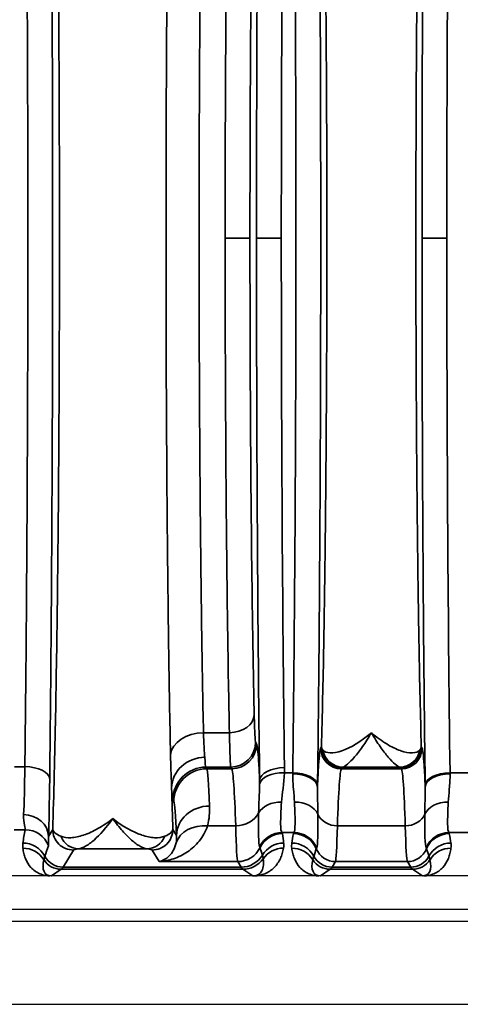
# Model space of a CAD drawing. Header units: millimetres. Extents: x 399 to 6233, y -1870 to 1602.
# Tile 571 of 656: x 5395 to 5405, y 295 to 319. Entities that reach past the tile are written whole.
import ezdxf

# ---------------------------------------------------------------- set-up
doc = ezdxf.new("R2010")
doc.units = ezdxf.units.MM
for name, color, linetype, lineweight in [('AM_5', 3, 'Continuous', 25), ('可見 (ISO)', 7, 'Continuous', 25), ('窄部可見 (ISO)', 7, 'Continuous', 35)]:
    doc.layers.add(name, color=color, linetype=linetype, lineweight=lineweight)
doc.styles.add('尺寸標註', font='romans.shx', dxfattribs={"bigfont": 'CHINESET.SHX'})
doc.dimstyles.new('CNS1$0', dxfattribs={"dimtxt": 2.5, "dimasz": 2.5, "dimexe": 1, "dimexo": 1, "dimgap": 1.5, "dimtad": 1, "dimtoh": 1, "dimdec": 1, "dimdsep": 46, "dimtxsty": '尺寸標註', "dimcen": 0, "dimclrd": 2, "dimclre": 2, "dimclrt": 1, "dimadec": 0, "dimazin": 2, "dimtp": 0.1, "dimtm": 0.1, "dimtfac": 0.71, "dimtdec": 1, "dimtmove": 0, "dimatfit": 0, "dimfxl": 0, "dimlwd": 13, "dimlwe": 13, "dimarcsym": 0})

# ---------------------------------------------------------------- blocks, each defined once
blk = doc.blocks.new('*D297')
at = {"layer": 'AM_5', "color": 2, "lineweight": 13}
for p, q in [((5339.611, 314.595), (5339.611, 341.186)), ((5500.331, 319.807), (5500.331, 341.186)), ((5342.111, 340.186), (5497.831, 340.186))]:
    blk.add_line(p, q, dxfattribs=at)
at = {"layer": 'AM_5', "color": 2, "lineweight": -2}
for points in [[(5342.111, 340.603), (5342.111, 339.77), (5339.611, 340.186)], [(5497.831, 340.603), (5497.831, 339.77), (5500.331, 340.186)]]:
    blk.add_solid(points, dxfattribs=at)
at = {"layer": 'Defpoints', "color": 0, "lineweight": -2}
for p in [(5500.331, 340.186), (5500.331, 318.807), (5339.611, 313.595)]:
    blk.add_point(p, dxfattribs=at)
at = {"layer": 'AM_5', "color": 1, "insert": (5419.971, 342.936), "char_height": 2.5, "attachment_point": 5, "style": '尺寸標註'}
blk.add_mtext('160.7', dxfattribs=at)

msp = doc.modelspace()

# ---------------------------------------------------------------- linework, layer by layer
at = {"layer": '可見 (ISO)'}
for p, q in [((5398.976, 303.095), (5398.976, 303.095)), ((5398.291, 298.845), (5398.291, 298.845)), ((5398.711, 298.845), (5398.711, 298.845)), ((5399.802, 298.845), (5399.802, 298.845)), ((5402.221, 298.845), (5402.221, 298.845)), ((5403.901, 298.845), (5403.901, 298.845)), ((5460.061, 298.195), (5355.561, 298.195)), ((5355.561, 297.395), (5460.061, 297.395)), ((5464.311, 297.095), (5351.311, 297.095)), ((5384.311, 295.095), (5479.311, 295.095))]:
    msp.add_line(p, q, dxfattribs=at)
msp.add_arc((5394.646, 302.095), 2, 291.7258, 291.7267, dxfattribs=at)
for points, knots in [([(5395.328, 298.195), (5395.323, 298.195), (5395.316, 298.195), (5395.309, 298.195), (5395.304, 298.195), (5395.298, 298.195), (5395.292, 298.195)], [-0.00000491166, -0.00000491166, -0.00000491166, -0.00000491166, 0.00001772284, 0.00001772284, 0.00001772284, 0.00003506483, 0.00003506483, 0.00003506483, 0.00003506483]), ([(5400.232, 298.195), (5400.224, 298.195), (5400.216, 298.195), (5400.209, 298.195), (5400.204, 298.195), (5400.199, 298.195), (5400.194, 298.195)], [0.00000000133, 0.00000000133, 0.00000000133, 0.00000000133, 0.00002276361, 0.00002276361, 0.00002276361, 0.00004084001, 0.00004084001, 0.00004084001, 0.00004084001]), ([(5401.828, 298.195), (5401.823, 298.195), (5401.816, 298.195), (5401.809, 298.195), (5401.804, 298.195), (5401.798, 298.195), (5401.792, 298.195)], [-0.00000491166, -0.00000491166, -0.00000491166, -0.00000491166, 0.00001772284, 0.00001772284, 0.00001772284, 0.00003506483, 0.00003506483, 0.00003506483, 0.00003506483]), ([(5404.33, 298.195), (5404.323, 298.195), (5404.316, 298.195), (5404.309, 298.195), (5404.304, 298.195), (5404.298, 298.195), (5404.294, 298.195)], [0.00000000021, 0.00000000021, 0.00000000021, 0.00000000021, 0.00002113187, 0.00002113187, 0.00002113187, 0.0000394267, 0.0000394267, 0.0000394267, 0.0000394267])]:
    msp.add_open_spline(points, degree=3, knots=knots, dxfattribs=at)
at = {"layer": '窄部可見 (ISO)'}
for p, q in [((5400.127, 313.595), (5399.527, 313.595)), ((5400.885, 313.595), (5400.285, 313.595)), ((5404.885, 313.595), (5404.285, 313.595)), ((5398.961, 304.095), (5398.961, 304.095)), ((5395.429, 302.095), (5395.429, 302.095)), ((5399.003, 301.652), (5399.63, 301.652)), ((5400.263, 301.421), (5400.287, 301.381)), ((5401.835, 301.281), (5401.854, 301.312)), ((5404.268, 301.312), (5404.287, 301.281)), ((5394.435, 300.832), (5394.687, 300.832)), ((5399.663, 300.821), (5399.062, 300.821)), ((5399.062, 300.821), (5399.086, 300.781)), ((5399.086, 300.781), (5399.687, 300.781)), ((5399.687, 300.781), (5399.663, 300.821)), ((5402.354, 300.812), (5402.335, 300.781)), ((5402.335, 300.781), (5403.787, 300.781)), ((5403.747, 300.821), (5402.375, 300.821)), ((5403.787, 300.781), (5403.768, 300.812)), ((5400.959, 300.685), (5401.161, 300.685)), ((5404.962, 300.685), (5405.461, 300.685)), ((5398.287, 299.982), (5398.262, 300.022)), ((5394.695, 299.31), (5394.427, 299.31)), ((5395.257, 299.149), (5395.359, 299.318)), ((5398.264, 299.318), (5398.351, 299.173)), ((5399.782, 299.402), (5399.101, 299.402)), ((5403.881, 299.402), (5402.241, 299.402)), ((5401.188, 299.24), (5400.899, 299.24)), ((5405.488, 299.24), (5404.934, 299.24)), ((5395.859, 298.819), (5395.61, 298.405)), ((5397.633, 298.848), (5395.989, 298.848)), ((5397.931, 298.541), (5397.764, 298.819)), ((5395.567, 298.354), (5395.328, 298.195)), ((5399.955, 298.354), (5395.567, 298.354)), ((5395.61, 298.405), (5399.912, 298.405)), ((5399.831, 298.541), (5397.931, 298.541)), ((5399.912, 298.405), (5399.831, 298.541)), ((5400.194, 298.195), (5399.955, 298.354)), ((5402.067, 298.354), (5401.828, 298.195)), ((5404.055, 298.354), (5402.067, 298.354)), ((5402.192, 298.541), (5402.11, 298.405)), ((5402.11, 298.405), (5404.012, 298.405)), ((5403.931, 298.541), (5402.192, 298.541)), ((5404.012, 298.405), (5403.931, 298.541)), ((5404.294, 298.195), (5404.055, 298.354))]:
    msp.add_line(p, q, dxfattribs=at)
for centre, major_axis, ratio, start_param, end_param in [((5405.421, 313.595), (0, 25), 0.02145, 1.028185, 1.570796), ((5401.421, 313.595), (0, 25), 0.02145, 1.033962, 1.570796), ((5401.421, 313.595), (0, 25), 0.02145, 1.570796, 2.107631), ((5405.421, 313.595), (0, 25), 0.02145, 1.570796, 2.113408), ((5399.63, 302.086), (0.6, 0.013), 0.722333, 4.696582, 6.252897), ((5399.003, 301.074), (-0.8, -0.016), 0.722346, 4.697849, 6.176788), ((5399.663, 301.421), (-0.515, -0.309), 0.999172, 1.030857, 2.600922), ((5399.687, 301.381), (-0.515, -0.309), 0.999172, 1.030857, 2.600922), ((5402.335, 301.281), (-0.429, 0.257), 0.999172, 0.54067, 2.110736), ((5402.375, 301.321), (0.117, -0.486), 0.989056, 4.648351, 6.04438), ((5403.747, 301.321), (-0.117, -0.486), 0.989056, 0.238805, 1.634834), ((5403.787, 301.281), (0.429, 0.257), 0.999172, 4.17245, 5.742515), ((5399.065, 303.821), (0, -3.002), 0.026524, 5.881833, 6.248295), ((5394.631, 301.907), (0.007, 2.58), 0.02502, 3.667887, 4.283115), ((5394.687, 300.538), (0.6, -0.007), 0.49083, 0.024039, 1.576589), ((5399.062, 300.022), (-0.686, -0.412), 0.999172, 4.17245, 5.742515), ((5399.086, 299.982), (-0.686, -0.412), 0.999172, 4.17245, 5.742515), ((5399.089, 294.372), (0.008, -6.414), 0.020853, 2.604411, 3.102885), ((5399.681, 292.783), (0, 8.003), 0.022512, 5.68634, 6.248297), ((5400.96, 300.502), (-0.6, -0.007), 0.511389, 4.706014, 6.258813), ((5402.341, 292.783), (0, 8.003), 0.022251, 0.034889, 0.596848), ((5403.781, 292.783), (0, 8.003), 0.022251, 5.686337, 6.248296), ((5395.231, 301.827), (-0.007, -3.096), 0.02085, 0.526276, 1.141508), ((5400.959, 300.376), (-0.6, 0.017), 0.516223, 4.726998, 6.223647), ((5401.112, 301.844), (-0.008, -2.509), 0.023353, 1.07871, 1.090792), ((5401.16, 300.343), (0.6, -0.008), 0.525274, 0.024614, 1.577589), ((5401.161, 300.376), (0.6, -0.008), 0.516344, 0.024457, 1.577318), ((5404.962, 300.376), (-0.6, -0.008), 0.516344, 4.705867, 6.258728), ((5404.962, 300.343), (-0.6, -0.008), 0.525274, 4.705596, 6.258572), ((5405.01, 301.844), (-0.008, 2.509), 0.023353, 2.050802, 2.062884), ((5398.281, 301.428), (-0.085, 3.985), 0.018404, 1.851747, 2.12822), ((5398.261, 303.013), (0.004, -2.994), 0.023422, 5.830219, 6.244053), ((5401.712, 301.766), (-0.008, -3.01), 0.019461, 1.078669, 1.09077), ((5404.41, 301.766), (-0.008, 3.01), 0.019461, 2.050825, 2.062926), ((5398.289, 294.213), (-0.008, 5.773), 0.02317, 5.745997, 6.244471), ((5399.151, 299.173), (-0.799, -0.032), 0.886923, 4.676703, 6.237832), ((5400.889, 299.527), (-0.599, 0.031), 0.751758, 4.750994, 5.926954), ((5401.203, 299.526), (0.6, 0.023), 0.752166, 0.306707, 1.54183), ((5404.919, 299.526), (-0.6, 0.023), 0.752166, 4.741355, 5.976479), ((5394.657, 299.149), (0.6, -0.023), 0.876399, 0.0435, 1.604216), ((5399.782, 299.899), (-0.6, -0.018), 0.826915, 1.545318, 2.720266), ((5402.241, 299.816), (-0.5, 0.015), 0.826915, 0.361643, 1.596274), ((5403.881, 299.816), (0.5, 0.015), 0.826915, 4.686911, 5.921542), ((5395.416, 299.744), (0.587, 1.898), 0.297416, 1.892012, 2.070087), ((5394.695, 298.711), (-0.588, 0.12), 0.998201, 3.70106, 4.913253), ((5398.117, 299.462), (2.759, 0.137), 0.182371, 3.155117, 3.509992), ((5399.101, 298.741), (-0.77, 0.217), 0.816863, 4.938539, 6.229754), ((5399.829, 302.655), (0.005, -4.117), 0.020059, 5.623101, 6.245119), ((5402.194, 302.655), (-0.005, -4.117), 0.020515, 0.038068, 0.660085), ((5403.928, 302.655), (0.005, -4.117), 0.020515, 5.6231, 6.245118), ((5395.989, 299.348), (0.055, -0.497), 0.952368, 5.00826, 6.168491), ((5397.633, 299.348), (-0.055, -0.497), 0.952368, 0.114694, 1.274926), ((5400.899, 298.641), (-0.462, -0.383), 0.997094, 4.022529, 5.135982), ((5400.91, 298.618), (-0.593, -0.094), 0.998229, 4.555036, 5.673797), ((5390.84, 299.211), (10.07, 0), 0.058758, 0.009209, 0.048451), ((5400.066, 299.877), (-0.629, 2.073), 0.310752, 4.177364, 4.295469), ((5401.918, 299.727), (0.583, 1.898), 0.300773, 1.934402, 2.061197), ((5412.855, 299.209), (-11.679, 0), 0.058758, 6.23842, 6.27237), ((5401.177, 298.617), (-0.59, 0.11), 0.998212, 3.721475, 4.896388), ((5401.188, 298.641), (-0.477, 0.364), 0.997266, 4.194851, 5.363923), ((5404.934, 298.641), (0.477, 0.364), 0.997266, 0.919263, 2.088334), ((5404.945, 298.617), (0.59, 0.11), 0.998212, 1.386797, 2.56171), ((5393.267, 299.209), (11.679, 0), 0.058758, 0.010815, 0.044766), ((5404.204, 299.727), (-0.583, 1.898), 0.300773, 4.221988, 4.348784), ((5394.637, 298.266), (-0.595, -0.075), 0.998245, 3.58034, 4.5867), ((5394.639, 298.389), (-0.594, 0.083), 0.998238, 3.769539, 4.851199), ((5396.063, 299.66), (-1.006, -2.097), 0.194686, 5.163945, 5.294522), ((5399.831, 299.14), (-0.515, -0.309), 0.999172, 1.030857, 2.149979), ((5396.2, 306.478), (4.172, -7.61), 0.009939, 0.048768, 0.091866), ((2540.441, 296.135), (2860.258, 0.716), 0.046839, 0.013782, 0.015139), ((5400.941, 298.389), (-0.596, -0.067), 0.99825, 4.600326, 5.631261), ((5400.938, 298.266), (-0.591, 0.105), 0.998218, 4.888081, 5.84797), ((5401.137, 298.266), (-0.595, -0.075), 0.998245, 3.58034, 4.5867), ((5401.139, 298.389), (-0.594, 0.083), 0.998238, 3.769539, 4.851199), ((8529.591, 295.647), (-3128.282, 0.854), 0.045755, 6.266788, 6.268029), ((5404.742, 306.665), (-3.014, -7.827), 0.001618, 6.189135, 6.234176), ((5402.192, 299.04), (-0.429, 0.257), 0.999172, 0.935442, 2.110736), ((5403.931, 299.04), (0.429, 0.257), 0.999172, 4.17245, 5.347743), ((5401.381, 306.665), (3.014, -7.827), 0.001618, 0.049009, 0.09405), ((2276.531, 295.647), (3128.282, 0.854), 0.045755, 0.015157, 0.016397), ((5404.983, 298.389), (0.594, 0.083), 0.998238, 1.431986, 2.513646), ((5404.985, 298.266), (0.595, -0.075), 0.998245, 1.696485, 2.702846), ((5395.842, 299.037), (-0.641, -0.802), 0.399262, 5.585689, 6.592352), ((5395.567, 298.854), (0.277, -0.416), 0.999683, 4.688411, 5.695074), ((5395.61, 298.905), (0.429, -0.257), 0.999172, 4.17032, 5.252328), ((5399.912, 299.005), (-0.515, -0.309), 0.999172, 1.030857, 2.06212), ((5399.955, 298.954), (-0.333, -0.499), 0.999683, 0.588111, 1.548236), ((5402.342, 299.037), (-0.641, -0.802), 0.399262, 5.585689, 6.592352), ((5402.067, 298.854), (-0.277, 0.416), 0.999683, 1.546818, 2.553481), ((5402.11, 298.905), (-0.429, 0.257), 0.999172, 1.028727, 2.110736), ((5404.012, 298.905), (0.429, 0.257), 0.999172, 4.17245, 5.254458), ((5404.055, 298.854), (0.277, 0.416), 0.999683, 3.729704, 4.736367), ((5403.78, 299.037), (0.641, -0.802), 0.399262, 5.974018, 6.980681), ((5395.538, 398.388), (0, -100.043), 0.020838, 0.01396, 0.034899), ((5399.985, 398.388), (0, -100.043), 0.020817, 6.248286, 6.269226), ((5402.038, 398.388), (0, -100.043), 0.020838, 0.01396, 0.034899), ((5404.085, 398.388), (0, -100.043), 0.020838, 6.248286, 6.269226)]:
    msp.add_ellipse(centre, major_axis=major_axis, ratio=ratio, start_param=start_param, end_param=end_param, dxfattribs=at)
for points, knots in [([(5395.359, 299.318), (5395.372, 299.722), (5395.385, 300.17), (5395.396, 300.63), (5395.407, 301.069), (5395.418, 301.546), (5395.428, 302.049), (5395.445, 302.952), (5395.461, 303.947), (5395.474, 305.034), (5395.475, 305.112), (5395.476, 305.187), (5395.477, 305.264), (5395.482, 305.644), (5395.486, 306.032), (5395.49, 306.427), (5395.493, 306.746), (5395.496, 307.07), (5395.499, 307.399), (5395.504, 308.052), (5395.508, 308.725), (5395.512, 309.414), (5395.519, 310.791), (5395.523, 312.185), (5395.523, 313.595), (5395.523, 315.005), (5395.519, 316.4), (5395.512, 317.778), (5395.507, 318.813), (5395.499, 319.809), (5395.49, 320.763), (5395.487, 321.079), (5395.483, 321.391), (5395.48, 321.698), (5395.473, 322.315), (5395.465, 322.909), (5395.456, 323.478), (5395.452, 323.762), (5395.447, 324.041), (5395.443, 324.313), (5395.438, 324.585), (5395.433, 324.855), (5395.428, 325.116), (5395.418, 325.628), (5395.407, 326.113), (5395.396, 326.558), (5395.385, 327.019), (5395.372, 327.467), (5395.359, 327.871)], [0.0274153, 0.0274153, 0.0274153, 0.0274153, 0.0879048, 0.0879048, 0.0879048, 0.1455713, 0.1455713, 0.1455713, 0.2489578, 0.2489578, 0.2489578, 0.2563426, 0.2563426, 0.2563426, 0.2930805, 0.2930805, 0.2930805, 0.3228054, 0.3228054, 0.3228054, 0.3818834, 0.3818834, 0.3818834, 0.5, 0.5, 0.5, 0.6181954, 0.6181954, 0.6181954, 0.7069321, 0.7069321, 0.7069321, 0.7363514, 0.7363514, 0.7363514, 0.7954295, 0.7954295, 0.7954295, 0.8249685, 0.8249685, 0.8249685, 0.8545075, 0.8545075, 0.8545075, 0.9124828, 0.9124828, 0.9124828, 0.9726635, 0.9726635, 0.9726635, 0.9726635]), ([(5395.287, 326.652), (5395.31, 324.67), (5395.328, 322.544), (5395.34, 320.344), (5395.352, 318.144), (5395.358, 315.869), (5395.358, 313.595), (5395.358, 311.32), (5395.352, 309.046), (5395.34, 306.845), (5395.328, 304.645), (5395.31, 302.52), (5395.287, 300.538)], [2.628521, 2.628521, 2.628521, 2.628521, 2.885057, 2.885057, 2.885057, 3.141593, 3.141593, 3.141593, 3.398129, 3.398129, 3.398129, 3.654665, 3.654665, 3.654665, 3.654665]), ([(5400.285, 313.595), (5400.285, 315.885), (5400.291, 318.176), (5400.304, 320.384), (5400.317, 322.592), (5400.336, 324.719), (5400.36, 326.687)], [0, 0, 0, 0, 0.2684172, 0.2684172, 0.2684172, 0.5368345, 0.5368345, 0.5368345, 0.5368345]), ([(5401.76, 326.814), (5401.786, 324.831), (5401.805, 322.686), (5401.818, 320.455), (5401.831, 318.225), (5401.837, 315.91), (5401.837, 313.595), (5401.837, 311.28), (5401.831, 308.965), (5401.818, 306.734), (5401.805, 304.504), (5401.786, 302.358), (5401.76, 300.376)], [2.598981, 2.598981, 2.598981, 2.598981, 2.870287, 2.870287, 2.870287, 3.141593, 3.141593, 3.141593, 3.412899, 3.412899, 3.412899, 3.684204, 3.684204, 3.684204, 3.684204]), ([(5404.285, 313.595), (5404.285, 315.91), (5404.291, 318.225), (5404.304, 320.455), (5404.317, 322.686), (5404.337, 324.831), (5404.362, 326.814)], [0, 0, 0, 0, 0.2713059, 0.2713059, 0.2713059, 0.5426118, 0.5426118, 0.5426118, 0.5426118]), ([(5401.161, 300.685), (5401.186, 302.622), (5401.205, 304.717), (5401.231, 309.073), (5401.238, 311.334), (5401.238, 315.856), (5401.231, 318.116), (5401.205, 322.473), (5401.186, 324.568), (5401.161, 326.504)], [2.598981, 2.598981, 2.598981, 2.598981, 2.870287, 2.870287, 3.141593, 3.141593, 3.412899, 3.412899, 3.684204, 3.684204, 3.684204, 3.684204]), ([(5394.687, 300.832), (5394.71, 302.77), (5394.728, 304.847), (5394.752, 309.148), (5394.759, 311.371), (5394.759, 315.818), (5394.752, 318.041), (5394.728, 322.342), (5394.71, 324.42), (5394.687, 326.357)], [2.628521, 2.628521, 2.628521, 2.628521, 2.885057, 2.885057, 3.141593, 3.141593, 3.398129, 3.398129, 3.654665, 3.654665, 3.654665, 3.654665]), ([(5398.207, 301.12), (5398.19, 301.92), (5398.175, 302.797), (5398.161, 303.748), (5398.161, 303.755), (5398.161, 303.761), (5398.161, 303.768), (5398.155, 304.241), (5398.148, 304.732), (5398.143, 305.232), (5398.143, 305.239), (5398.143, 305.245), (5398.142, 305.251), (5398.137, 305.753), (5398.132, 306.266), (5398.127, 306.791), (5398.127, 306.796), (5398.127, 306.802), (5398.127, 306.808), (5398.122, 307.334), (5398.118, 307.872), (5398.115, 308.421), (5398.115, 308.426), (5398.115, 308.431), (5398.115, 308.436), (5398.111, 308.987), (5398.108, 309.552), (5398.105, 310.119), (5398.105, 310.123), (5398.105, 310.127), (5398.105, 310.131), (5398.101, 311.273), (5398.098, 312.43), (5398.098, 313.601), (5398.098, 314.775), (5398.101, 315.928), (5398.105, 317.062), (5398.108, 317.628), (5398.111, 318.189), (5398.114, 318.745), (5398.118, 319.301), (5398.122, 319.853), (5398.127, 320.386), (5398.127, 320.39), (5398.127, 320.393), (5398.127, 320.397), (5398.136, 321.46), (5398.148, 322.466), (5398.161, 323.415), (5398.161, 323.419), (5398.161, 323.424), (5398.161, 323.428), (5398.168, 323.9), (5398.175, 324.359), (5398.183, 324.798), (5398.183, 324.803), (5398.183, 324.807), (5398.183, 324.811), (5398.19, 325.25), (5398.198, 325.671), (5398.207, 326.07)], [0, 0, 0, 0, 0.00347114, 0.00347114, 0.00347114, 0.00349482, 0.00349482, 0.00349482, 0.00522004, 0.00522004, 0.00522004, 0.00524223, 0.00524223, 0.00524223, 0.00697026, 0.00697026, 0.00697026, 0.00698964, 0.00698964, 0.00698964, 0.00872109, 0.00872109, 0.00872109, 0.00873705, 0.00873705, 0.00873705, 0.01047215, 0.01047215, 0.01047215, 0.01048446, 0.01048446, 0.01048446, 0.01397514, 0.01397514, 0.01397514, 0.01747409, 0.01747409, 0.01747409, 0.0192215, 0.0192215, 0.0192215, 0.02096891, 0.02096891, 0.02096891, 0.02098034, 0.02098034, 0.02098034, 0.02446373, 0.02446373, 0.02446373, 0.02448025, 0.02448025, 0.02448025, 0.02621114, 0.02621114, 0.02621114, 0.02622776, 0.02622776, 0.02622776, 0.02795855, 0.02795855, 0.02795855, 0.02795855]), ([(5401.854, 301.312), (5401.865, 301.68), (5401.875, 302.08), (5401.884, 302.49), (5401.893, 302.886), (5401.902, 303.311), (5401.91, 303.755), (5401.918, 304.208), (5401.925, 304.683), (5401.932, 305.18), (5401.939, 305.677), (5401.946, 306.202), (5401.951, 306.73), (5401.954, 306.992), (5401.957, 307.258), (5401.959, 307.526), (5401.962, 307.799), (5401.964, 308.076), (5401.966, 308.356), (5401.97, 308.912), (5401.974, 309.483), (5401.977, 310.065), (5401.983, 311.229), (5401.986, 312.406), (5401.986, 313.595), (5401.986, 314.784), (5401.983, 315.96), (5401.977, 317.125), (5401.972, 318.001), (5401.967, 318.848), (5401.959, 319.663), (5401.957, 319.932), (5401.954, 320.197), (5401.951, 320.459), (5401.946, 320.987), (5401.939, 321.512), (5401.932, 322.01), (5401.925, 322.507), (5401.918, 322.982), (5401.91, 323.434), (5401.902, 323.879), (5401.893, 324.304), (5401.884, 324.7), (5401.875, 325.11), (5401.865, 325.509), (5401.854, 325.878)], [0.0294093, 0.0294093, 0.0294093, 0.0294093, 0.089244, 0.089244, 0.089244, 0.1470574, 0.1470574, 0.1470574, 0.2058814, 0.2058814, 0.2058814, 0.2647055, 0.2647055, 0.2647055, 0.2938656, 0.2938656, 0.2938656, 0.3235296, 0.3235296, 0.3235296, 0.3823536, 0.3823536, 0.3823536, 0.5, 0.5, 0.5, 0.6176498, 0.6176498, 0.6176498, 0.7061501, 0.7061501, 0.7061501, 0.735298, 0.735298, 0.735298, 0.794122, 0.794122, 0.794122, 0.8529461, 0.8529461, 0.8529461, 0.9107639, 0.9107639, 0.9107639, 0.9705942, 0.9705942, 0.9705942, 0.9705942]), ([(5404.268, 325.878), (5404.258, 325.509), (5404.247, 325.11), (5404.238, 324.7), (5404.229, 324.304), (5404.221, 323.879), (5404.213, 323.434), (5404.205, 322.982), (5404.197, 322.507), (5404.19, 322.01), (5404.183, 321.512), (5404.177, 320.987), (5404.171, 320.459), (5404.168, 320.197), (5404.166, 319.932), (5404.163, 319.663), (5404.161, 319.39), (5404.158, 319.113), (5404.156, 318.833), (5404.152, 318.277), (5404.148, 317.707), (5404.145, 317.125), (5404.14, 315.961), (5404.137, 314.784), (5404.137, 313.595), (5404.137, 312.406), (5404.14, 311.229), (5404.145, 310.065), (5404.15, 309.189), (5404.156, 308.342), (5404.163, 307.526), (5404.166, 307.258), (5404.168, 306.993), (5404.171, 306.731), (5404.177, 306.202), (5404.183, 305.677), (5404.19, 305.18), (5404.197, 304.683), (5404.205, 304.208), (5404.213, 303.755), (5404.221, 303.311), (5404.229, 302.886), (5404.238, 302.49), (5404.247, 302.08), (5404.258, 301.68), (5404.268, 301.312)], [0.0294093, 0.0294093, 0.0294093, 0.0294093, 0.089244, 0.089244, 0.089244, 0.1470574, 0.1470574, 0.1470574, 0.2058814, 0.2058814, 0.2058814, 0.2647055, 0.2647055, 0.2647055, 0.2938656, 0.2938656, 0.2938656, 0.3235296, 0.3235296, 0.3235296, 0.3823536, 0.3823536, 0.3823536, 0.5, 0.5, 0.5, 0.6176498, 0.6176498, 0.6176498, 0.7061501, 0.7061501, 0.7061501, 0.735298, 0.735298, 0.735298, 0.794122, 0.794122, 0.794122, 0.8529461, 0.8529461, 0.8529461, 0.9107639, 0.9107639, 0.9107639, 0.9705942, 0.9705942, 0.9705942, 0.9705942]), ([(5399.003, 325.537), (5398.995, 325.15), (5398.987, 324.743), (5398.973, 323.892), (5398.966, 323.447), (5398.946, 322.078), (5398.935, 321.11), (5398.921, 319.579), (5398.917, 319.051), (5398.91, 317.987), (5398.907, 317.451), (5398.9, 315.827), (5398.897, 314.726), (5398.897, 312.485), (5398.9, 311.378), (5398.907, 309.738), (5398.91, 309.194), (5398.917, 308.133), (5398.921, 307.614), (5398.93, 306.598), (5398.935, 306.101), (5398.946, 305.13), (5398.953, 304.653), (5398.972, 303.274), (5398.987, 302.427), (5399.003, 301.652)], [0, 0, 0, 0, 0.00167714, 0.00167714, 0.00335428, 0.00335428, 0.00670856, 0.00670856, 0.0083857, 0.0083857, 0.01006285, 0.01006285, 0.01341713, 0.01341713, 0.01677141, 0.01677141, 0.01844855, 0.01844855, 0.02012569, 0.02012569, 0.02180283, 0.02180283, 0.02347997, 0.02347997, 0.02683425, 0.02683425, 0.02683425, 0.02683425]), ([(5399.527, 313.595), (5399.527, 314.707), (5399.529, 315.819), (5399.534, 316.909), (5399.538, 317.998), (5399.545, 319.065), (5399.554, 320.088), (5399.563, 321.111), (5399.574, 322.089), (5399.586, 323.004), (5399.599, 323.918), (5399.614, 324.768), (5399.63, 325.537)], [0, 0, 0, 0, 0.2018224, 0.2018224, 0.2018224, 0.4036449, 0.4036449, 0.4036449, 0.6054673, 0.6054673, 0.6054673, 0.8072897, 0.8072897, 0.8072897, 0.8072897]), ([(5400.23, 325.104), (5400.214, 324.363), (5400.199, 323.543), (5400.173, 321.781), (5400.162, 320.838), (5400.145, 318.867), (5400.138, 317.838), (5400.129, 315.738), (5400.127, 314.667), (5400.127, 313.595)], [5.4758956, 5.4758956, 5.4758956, 5.4758956, 5.677718, 5.677718, 5.8795404, 5.8795404, 6.0813629, 6.0813629, 6.2831853, 6.2831853, 6.2831853, 6.2831853]), ([(5399.63, 301.652), (5399.614, 302.421), (5399.599, 303.272), (5399.586, 304.186), (5399.574, 305.1), (5399.563, 306.079), (5399.554, 307.102), (5399.545, 308.124), (5399.538, 309.191), (5399.534, 310.281), (5399.529, 311.371), (5399.527, 312.483), (5399.527, 313.595)], [5.4758956, 5.4758956, 5.4758956, 5.4758956, 5.677718, 5.677718, 5.677718, 5.8795404, 5.8795404, 5.8795404, 6.0813629, 6.0813629, 6.0813629, 6.2831853, 6.2831853, 6.2831853, 6.2831853]), ([(5400.127, 313.595), (5400.127, 312.523), (5400.129, 311.451), (5400.138, 309.351), (5400.145, 308.323), (5400.162, 306.352), (5400.173, 305.409), (5400.199, 303.646), (5400.214, 302.827), (5400.23, 302.086)], [0, 0, 0, 0, 0.2018224, 0.2018224, 0.4036449, 0.4036449, 0.6054673, 0.6054673, 0.8072897, 0.8072897, 0.8072897, 0.8072897]), ([(5400.36, 300.502), (5400.336, 302.471), (5400.317, 304.597), (5400.304, 306.805), (5400.291, 309.014), (5400.285, 311.304), (5400.285, 313.595)], [5.7463508, 5.7463508, 5.7463508, 5.7463508, 6.0147681, 6.0147681, 6.0147681, 6.2831853, 6.2831853, 6.2831853, 6.2831853]), ([(5404.362, 300.376), (5404.337, 302.358), (5404.317, 304.504), (5404.304, 306.734), (5404.291, 308.965), (5404.285, 311.28), (5404.285, 313.595)], [5.7405735, 5.7405735, 5.7405735, 5.7405735, 6.0118794, 6.0118794, 6.0118794, 6.2831853, 6.2831853, 6.2831853, 6.2831853]), ([(5400.23, 302.086), (5400.234, 301.884), (5400.239, 301.721), (5400.251, 301.495), (5400.257, 301.431), (5400.263, 301.421)], [0.8072897, 0.8072897, 0.8072897, 0.8072897, 1.1715897, 1.1715897, 1.5358897, 1.5358897, 1.5358897, 1.5358897]), ([(5399.003, 301.652), (5399.007, 301.526), (5399.011, 301.414), (5399.017, 301.315), (5399.02, 301.264), (5399.023, 301.217), (5399.026, 301.174), (5399.028, 301.152), (5399.029, 301.131), (5399.03, 301.112), (5399.031, 301.102), (5399.032, 301.092), (5399.032, 301.083), (5399.033, 301.074), (5399.033, 301.066), (5399.034, 301.058)], [0, 0, 0, 0, 0.000540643, 0.000540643, 0.000540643, 0.000815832, 0.000815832, 0.000815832, 0.000951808, 0.000951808, 0.000951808, 0.001019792, 0.001019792, 0.001019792, 0.001081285, 0.001081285, 0.001081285, 0.001081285]), ([(5401.888, 301.237), (5401.961, 301.148), (5402.138, 301.143), (5402.349, 301.215), (5402.56, 301.288), (5402.811, 301.438), (5403.061, 301.652)], [0, 0, 0, 0, 0.00119489, 0.00119489, 0.00119489, 0.002389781, 0.002389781, 0.002389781, 0.002389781]), ([(5403.061, 301.652), (5402.99, 301.529), (5402.918, 301.416), (5402.849, 301.318), (5402.781, 301.22), (5402.716, 301.137), (5402.655, 301.066), (5402.593, 300.995), (5402.535, 300.936), (5402.487, 300.895), (5402.438, 300.853), (5402.399, 300.828), (5402.375, 300.821)], [-0.000011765, -0.000011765, -0.000011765, -0.000011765, 0.000565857, 0.000565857, 0.000565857, 0.001135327, 0.001135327, 0.001135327, 0.001714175, 0.001714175, 0.001714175, 0.002298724, 0.002298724, 0.002298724, 0.002298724]), ([(5403.061, 301.652), (5403.124, 301.599), (5403.186, 301.549), (5403.248, 301.504), (5403.31, 301.458), (5403.371, 301.417), (5403.431, 301.381), (5403.548, 301.31), (5403.658, 301.256), (5403.762, 301.219), (5403.765, 301.218), (5403.769, 301.217), (5403.772, 301.216), (5403.875, 301.18), (5403.969, 301.163), (5404.047, 301.165), (5404.05, 301.165), (5404.053, 301.165), (5404.055, 301.165), (5404.135, 301.168), (5404.198, 301.192), (5404.234, 301.237)], [-0.000011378, -0.000011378, -0.000011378, -0.000011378, 0.000287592, 0.000287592, 0.000287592, 0.000586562, 0.000586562, 0.000586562, 0.001165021, 0.001165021, 0.001165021, 0.001184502, 0.001184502, 0.001184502, 0.001762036, 0.001762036, 0.001762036, 0.001782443, 0.001782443, 0.001782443, 0.002380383, 0.002380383, 0.002380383, 0.002380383]), ([(5403.747, 300.821), (5403.724, 300.828), (5403.685, 300.853), (5403.637, 300.894), (5403.589, 300.935), (5403.532, 300.992), (5403.47, 301.063), (5403.408, 301.134), (5403.342, 301.219), (5403.273, 301.318), (5403.204, 301.416), (5403.132, 301.53), (5403.061, 301.652)], [0, 0, 0, 0, 0.000572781, 0.000572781, 0.000572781, 0.001145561, 0.001145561, 0.001145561, 0.001718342, 0.001718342, 0.001718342, 0.002291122, 0.002291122, 0.002291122, 0.002291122]), ([(5400.287, 301.381), (5400.304, 301.353), (5400.321, 301.211), (5400.337, 300.96), (5400.345, 300.834), (5400.353, 300.68), (5400.36, 300.502)], [4.7472956, 4.7472956, 4.7472956, 4.7472956, 5.0281005, 5.0281005, 5.0281005, 5.1696589, 5.1696589, 5.1696589, 5.1696589]), ([(5401.76, 300.343), (5401.768, 300.549), (5401.777, 300.724), (5401.786, 300.865), (5401.802, 301.113), (5401.819, 301.253), (5401.835, 301.281)], [4.2369849, 4.2369849, 4.2369849, 4.2369849, 4.3966729, 4.3966729, 4.3966729, 4.6774824, 4.6774824, 4.6774824, 4.6774824]), ([(5401.854, 301.312), (5401.854, 301.312), (5401.854, 301.309), (5401.854, 301.308), (5401.855, 301.306), (5401.855, 301.304), (5401.855, 301.303), (5401.856, 301.3), (5401.856, 301.297), (5401.857, 301.293), (5401.859, 301.287), (5401.861, 301.281), (5401.864, 301.274), (5401.87, 301.262), (5401.878, 301.249), (5401.888, 301.237)], [-0.00000006, -0.00000006, -0.00000006, -0.00000006, 0.0000185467, 0.0000185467, 0.0000185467, 0.0000394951, 0.0000394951, 0.0000394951, 0.0000814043, 0.0000814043, 0.0000814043, 0.0001653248, 0.0001653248, 0.0001653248, 0.0003340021, 0.0003340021, 0.0003340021, 0.0003340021]), ([(5402.354, 300.812), (5402.223, 300.812), (5402.093, 300.866), (5402.001, 300.959), (5401.908, 301.051), (5401.854, 301.181), (5401.854, 301.312)], [0, 0, 0, 0, 0.5, 0.5, 0.5, 1, 1, 1, 1]), ([(5403.768, 300.812), (5403.899, 300.812), (5404.029, 300.866), (5404.122, 300.959), (5404.214, 301.051), (5404.268, 301.181), (5404.268, 301.312)], [0, 0, 0, 0, 0.5, 0.5, 0.5, 1, 1, 1, 1]), ([(5404.287, 301.281), (5404.303, 301.253), (5404.32, 301.113), (5404.336, 300.865), (5404.345, 300.724), (5404.354, 300.549), (5404.362, 300.343)], [4.7472956, 4.7472956, 4.7472956, 4.7472956, 5.0281051, 5.0281051, 5.0281051, 5.1877931, 5.1877931, 5.1877931, 5.1877931]), ([(5398.234, 300.321), (5398.234, 300.332), (5398.233, 300.346), (5398.233, 300.359), (5398.232, 300.373), (5398.231, 300.387), (5398.231, 300.401), (5398.23, 300.43), (5398.228, 300.459), (5398.227, 300.49), (5398.225, 300.551), (5398.222, 300.614), (5398.22, 300.681), (5398.215, 300.815), (5398.21, 300.962), (5398.207, 301.12)], [0.000000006, 0.000000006, 0.000000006, 0.000000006, 0.000078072, 0.000078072, 0.000078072, 0.000163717, 0.000163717, 0.000163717, 0.000335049, 0.000335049, 0.000335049, 0.000678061, 0.000678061, 0.000678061, 0.001367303, 0.001367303, 0.001367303, 0.001367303]), ([(5399.034, 301.058), (5398.826, 301.056), (5398.619, 300.976), (5398.471, 300.84), (5398.323, 300.704), (5398.236, 300.513), (5398.234, 300.321)], [0, 0, 0, 0, 0.5, 0.5, 0.5, 1, 1, 1, 1]), ([(5401.203, 299.977), (5401.198, 300.076), (5401.188, 300.183), (5401.178, 300.296), (5401.168, 300.41), (5401.158, 300.53), (5401.16, 300.659)], [0, 0, 0, 0, 0.000446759, 0.000446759, 0.000446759, 0.000893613, 0.000893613, 0.000893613, 0.000893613]), ([(5404.962, 300.659), (5404.964, 300.53), (5404.955, 300.41), (5404.945, 300.296), (5404.935, 300.183), (5404.924, 300.076), (5404.919, 299.977)], [0, 0, 0, 0, 0.000446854, 0.000446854, 0.000446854, 0.000893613, 0.000893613, 0.000893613, 0.000893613]), ([(5401.76, 300.343), (5401.757, 300.23), (5401.76, 300.122), (5401.763, 300.016), (5401.766, 299.903), (5401.769, 299.792), (5401.769, 299.684)], [0.000000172, 0.000000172, 0.000000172, 0.000000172, 0.000500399, 0.000500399, 0.000500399, 0.001035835, 0.001035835, 0.001035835, 0.001035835]), ([(5404.353, 299.684), (5404.353, 299.792), (5404.356, 299.903), (5404.359, 300.016), (5404.362, 300.122), (5404.365, 300.23), (5404.362, 300.343)], [0, 0, 0, 0, 0.000535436, 0.000535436, 0.000535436, 0.001035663, 0.001035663, 0.001035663, 0.001035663]), ([(5400.889, 299.978), (5400.876, 299.762), (5400.867, 299.584), (5400.869, 299.335), (5400.879, 299.259), (5400.899, 299.24)], [0.000931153, 0.000931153, 0.000931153, 0.000931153, 0.001928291, 0.001928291, 0.002925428, 0.002925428, 0.002925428, 0.002925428]), ([(5401.188, 299.24), (5401.206, 299.259), (5401.216, 299.333), (5401.218, 299.459), (5401.22, 299.585), (5401.213, 299.758), (5401.203, 299.977)], [0, 0, 0, 0, 0.000987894, 0.000987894, 0.000987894, 0.001975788, 0.001975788, 0.001975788, 0.001975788]), ([(5404.919, 299.977), (5404.909, 299.758), (5404.902, 299.584), (5404.904, 299.458), (5404.906, 299.332), (5404.916, 299.259), (5404.934, 299.24)], [0, 0, 0, 0, 0.000987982, 0.000987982, 0.000987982, 0.001975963, 0.001975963, 0.001975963, 0.001975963]), ([(5394.695, 299.31), (5394.698, 299.323), (5394.689, 299.361), (5394.666, 299.483), (5394.653, 299.568), (5394.657, 299.675)], [0, 0, 0, 0, 0.000661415, 0.000661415, 0.001322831, 0.001322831, 0.001322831, 0.001322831]), ([(5395.552, 299.153), (5395.623, 299.124), (5395.706, 299.113), (5395.799, 299.118), (5395.846, 299.12), (5395.895, 299.127), (5395.947, 299.137), (5395.998, 299.148), (5396.052, 299.162), (5396.107, 299.181), (5396.109, 299.182), (5396.112, 299.183), (5396.114, 299.183), (5396.222, 299.22), (5396.335, 299.271), (5396.45, 299.336), (5396.51, 299.369), (5396.569, 299.406), (5396.63, 299.446), (5396.69, 299.487), (5396.752, 299.531), (5396.811, 299.577)], [0, 0, 0, 0, 0.000553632, 0.000553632, 0.000553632, 0.000830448, 0.000830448, 0.000830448, 0.001107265, 0.001107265, 0.001107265, 0.001120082, 0.001120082, 0.001120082, 0.001660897, 0.001660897, 0.001660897, 0.001937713, 0.001937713, 0.001937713, 0.002214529, 0.002214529, 0.002214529, 0.002214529]), ([(5396.811, 299.577), (5396.656, 299.361), (5396.501, 299.186), (5396.358, 299.061), (5396.322, 299.029), (5396.286, 299), (5396.251, 298.975), (5396.217, 298.95), (5396.185, 298.929), (5396.154, 298.911), (5396.092, 298.876), (5396.036, 298.854), (5395.989, 298.848)], [-0.000011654, -0.000011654, -0.000011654, -0.000011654, 0.001084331, 0.001084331, 0.001084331, 0.001367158, 0.001367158, 0.001367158, 0.001642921, 0.001642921, 0.001642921, 0.002194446, 0.002194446, 0.002194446, 0.002194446]), ([(5396.811, 299.577), (5397.051, 299.391), (5397.29, 299.258), (5397.508, 299.183), (5397.51, 299.183), (5397.513, 299.182), (5397.515, 299.181), (5397.57, 299.163), (5397.624, 299.148), (5397.675, 299.137), (5397.727, 299.127), (5397.776, 299.12), (5397.823, 299.118), (5397.916, 299.113), (5398, 299.124), (5398.07, 299.153)], [-0.000011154, -0.000011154, -0.000011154, -0.000011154, 0.001103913, 0.001103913, 0.001103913, 0.001116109, 0.001116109, 0.001116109, 0.001397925, 0.001397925, 0.001397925, 0.001679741, 0.001679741, 0.001679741, 0.002243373, 0.002243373, 0.002243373, 0.002243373]), ([(5397.633, 298.848), (5397.586, 298.854), (5397.53, 298.876), (5397.469, 298.911), (5397.438, 298.929), (5397.405, 298.95), (5397.371, 298.975), (5397.337, 299), (5397.302, 299.028), (5397.267, 299.059), (5397.195, 299.122), (5397.12, 299.197), (5397.044, 299.283), (5396.967, 299.37), (5396.888, 299.469), (5396.811, 299.577)], [0, 0, 0, 0, 0.000545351, 0.000545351, 0.000545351, 0.000818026, 0.000818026, 0.000818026, 0.001090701, 0.001090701, 0.001090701, 0.001636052, 0.001636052, 0.001636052, 0.002181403, 0.002181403, 0.002181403, 0.002181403]), ([(5400.361, 298.904), (5400.348, 298.936), (5400.339, 299.022), (5400.335, 299.158), (5400.331, 299.294), (5400.332, 299.483), (5400.336, 299.713)], [0, 0, 0, 0, 0.001126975, 0.001126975, 0.001126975, 0.002257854, 0.002257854, 0.002257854, 0.002257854]), ([(5401.769, 299.684), (5401.771, 299.453), (5401.77, 299.269), (5401.766, 299.131), (5401.761, 298.993), (5401.752, 298.907), (5401.74, 298.874)], [0, 0, 0, 0, 0.001125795, 0.001125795, 0.001125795, 0.00225159, 0.00225159, 0.00225159, 0.00225159]), ([(5404.383, 298.873), (5404.37, 298.907), (5404.362, 298.993), (5404.352, 299.268), (5404.352, 299.453), (5404.353, 299.684)], [0, 0, 0, 0, 0.001138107, 0.001138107, 0.002276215, 0.002276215, 0.002276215, 0.002276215]), ([(5395.359, 299.318), (5395.359, 299.188), (5395.413, 299.058), (5395.505, 298.965), (5395.598, 298.873), (5395.728, 298.819), (5395.859, 298.819)], [0, 0, 0, 0, 0.5, 0.5, 0.5, 1, 1, 1, 1]), ([(5397.764, 298.819), (5397.895, 298.819), (5398.025, 298.873), (5398.117, 298.965), (5398.21, 299.058), (5398.263, 299.188), (5398.264, 299.318)], [0, 0, 0, 0, 0.5, 0.5, 0.5, 1, 1, 1, 1]), ([(5399.101, 299.402), (5399.055, 299.261), (5398.985, 299.141), (5398.902, 299.037), (5398.819, 298.933), (5398.721, 298.845), (5398.616, 298.774), (5398.511, 298.703), (5398.398, 298.648), (5398.282, 298.61), (5398.168, 298.571), (5398.049, 298.548), (5397.931, 298.541)], [0, 0, 0, 0, 0.000755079, 0.000755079, 0.000755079, 0.001517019, 0.001517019, 0.001517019, 0.002289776, 0.002289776, 0.002289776, 0.003053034, 0.003053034, 0.003053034, 0.003053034]), ([(5398.07, 299.153), (5398.134, 299.18), (5398.18, 299.207), (5398.243, 299.262), (5398.26, 299.29), (5398.264, 299.318)], [0, 0, 0, 0, 0.000505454, 0.000505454, 0.001010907, 0.001010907, 0.001010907, 0.001010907]), ([(5395.257, 299.149), (5395.252, 299.084), (5395.256, 299.034), (5395.258, 298.997), (5395.258, 298.996), (5395.258, 298.995), (5395.258, 298.995), (5395.26, 298.957), (5395.261, 298.933), (5395.257, 298.921)], [0, 0, 0, 0, 0.000759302, 0.000759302, 0.000759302, 0.000774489, 0.000774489, 0.000774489, 0.001548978, 0.001548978, 0.001548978, 0.001548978]), ([(5395.292, 298.195), (5395.256, 298.196), (5395.22, 298.2), (5395.184, 298.207), (5395.137, 298.216), (5395.091, 298.23), (5395.048, 298.248), (5394.967, 298.283), (5394.894, 298.335), (5394.834, 298.401), (5394.778, 298.463), (5394.733, 298.537), (5394.701, 298.616), (5394.685, 298.655), (5394.672, 298.696), (5394.662, 298.736), (5394.656, 298.757), (5394.652, 298.777), (5394.648, 298.799), (5394.644, 298.82), (5394.64, 298.842), (5394.637, 298.865)], [3.1737609, 3.1737609, 3.1737609, 3.1737609, 3.2784434, 3.2784434, 3.2784434, 3.4153698, 3.4153698, 3.4153698, 3.6706773, 3.6706773, 3.6706773, 3.9118795, 3.9118795, 3.9118795, 4.0298953, 4.0298953, 4.0298953, 4.0886311, 4.0886311, 4.0886311, 4.1473165, 4.1473165, 4.1473165, 4.1473165]), ([(5397.931, 298.541), (5398.014, 298.559), (5398.098, 298.603), (5398.172, 298.676), (5398.173, 298.677), (5398.173, 298.677), (5398.174, 298.678), (5398.211, 298.715), (5398.245, 298.76), (5398.274, 298.812), (5398.303, 298.863), (5398.326, 298.922), (5398.341, 298.991)], [-0.000015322, -0.000015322, -0.000015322, -0.000015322, 0.001547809, 0.001547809, 0.001547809, 0.001566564, 0.001566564, 0.001566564, 0.002347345, 0.002347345, 0.002347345, 0.00311094, 0.00311094, 0.00311094, 0.00311094]), ([(5400.938, 298.865), (5400.934, 298.843), (5400.93, 298.821), (5400.925, 298.8), (5400.92, 298.779), (5400.914, 298.758), (5400.908, 298.737), (5400.895, 298.695), (5400.88, 298.654), (5400.861, 298.615), (5400.824, 298.534), (5400.774, 298.46), (5400.713, 298.399), (5400.648, 298.333), (5400.571, 298.282), (5400.485, 298.248), (5400.406, 298.215), (5400.319, 298.198), (5400.232, 298.195)], [2.1824074, 2.1824074, 2.1824074, 2.1824074, 2.2367975, 2.2367975, 2.2367975, 2.2916359, 2.2916359, 2.2916359, 2.402879, 2.402879, 2.402879, 2.6334858, 2.6334858, 2.6334858, 2.8796968, 2.8796968, 2.8796968, 3.1108341, 3.1108341, 3.1108341, 3.1108341]), ([(5401.792, 298.195), (5401.756, 298.196), (5401.72, 298.2), (5401.684, 298.207), (5401.637, 298.216), (5401.591, 298.23), (5401.548, 298.248), (5401.467, 298.283), (5401.394, 298.335), (5401.334, 298.401), (5401.278, 298.463), (5401.233, 298.537), (5401.201, 298.616), (5401.185, 298.655), (5401.172, 298.696), (5401.162, 298.736), (5401.156, 298.757), (5401.152, 298.777), (5401.148, 298.799), (5401.144, 298.82), (5401.14, 298.842), (5401.137, 298.865)], [3.1737609, 3.1737609, 3.1737609, 3.1737609, 3.2784434, 3.2784434, 3.2784434, 3.4153698, 3.4153698, 3.4153698, 3.6706773, 3.6706773, 3.6706773, 3.9118795, 3.9118795, 3.9118795, 4.0298953, 4.0298953, 4.0298953, 4.0886311, 4.0886311, 4.0886311, 4.1473165, 4.1473165, 4.1473165, 4.1473165]), ([(5404.985, 298.865), (5404.982, 298.842), (5404.978, 298.82), (5404.974, 298.799), (5404.97, 298.777), (5404.966, 298.757), (5404.961, 298.736), (5404.95, 298.696), (5404.937, 298.655), (5404.922, 298.616), (5404.889, 298.537), (5404.845, 298.463), (5404.788, 298.401), (5404.728, 298.335), (5404.655, 298.283), (5404.574, 298.248), (5404.531, 298.23), (5404.485, 298.216), (5404.438, 298.207), (5404.403, 298.2), (5404.366, 298.196), (5404.33, 298.195)], [5.2774615, 5.2774615, 5.2774615, 5.2774615, 5.3361469, 5.3361469, 5.3361469, 5.3948827, 5.3948827, 5.3948827, 5.5128985, 5.5128985, 5.5128985, 5.7541006, 5.7541006, 5.7541006, 6.0094082, 6.0094082, 6.0094082, 6.1463346, 6.1463346, 6.1463346, 6.2510171, 6.2510171, 6.2510171, 6.2510171]), ([(5395.169, 298.671), (5395.164, 298.655), (5395.159, 298.641), (5395.155, 298.627), (5395.151, 298.613), (5395.147, 298.599), (5395.144, 298.587)], [0, 0, 0, 0, 0.001000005, 0.001000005, 0.001000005, 0.002089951, 0.002089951, 0.002089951, 0.002089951]), ([(5400.194, 298.195), (5400.245, 298.195), (5400.291, 298.205), (5400.33, 298.228), (5400.367, 298.249), (5400.396, 298.281), (5400.417, 298.321), (5400.437, 298.359), (5400.448, 298.405), (5400.453, 298.455), (5400.455, 298.48), (5400.455, 298.505), (5400.454, 298.531), (5400.454, 298.544), (5400.453, 298.557), (5400.452, 298.57), (5400.45, 298.583), (5400.449, 298.596), (5400.447, 298.61)], [3.1406534, 3.1406534, 3.1406534, 3.1406534, 3.4037713, 3.4037713, 3.4037713, 3.6494301, 3.6494301, 3.6494301, 3.8799624, 3.8799624, 3.8799624, 3.9913262, 3.9913262, 3.9913262, 4.0462634, 4.0462634, 4.0462634, 4.1007779, 4.1007779, 4.1007779, 4.1007779]), ([(5400.447, 298.61), (5400.445, 298.625), (5400.442, 298.64), (5400.437, 298.657), (5400.434, 298.67), (5400.431, 298.683), (5400.427, 298.697)], [0, 0, 0, 0, 0.00120001, 0.00120001, 0.00120001, 0.00208952, 0.00208952, 0.00208952, 0.00208952]), ([(5401.669, 298.671), (5401.664, 298.655), (5401.659, 298.641), (5401.655, 298.627), (5401.651, 298.613), (5401.647, 298.599), (5401.644, 298.587)], [0, 0, 0, 0, 0.001000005, 0.001000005, 0.001000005, 0.002089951, 0.002089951, 0.002089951, 0.002089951]), ([(5404.478, 298.587), (5404.475, 298.598), (5404.472, 298.611), (5404.468, 298.624), (5404.464, 298.638), (5404.459, 298.654), (5404.453, 298.671)], [0, 0, 0, 0, 0.001000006, 0.001000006, 0.001000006, 0.00208995, 0.00208995, 0.00208995, 0.00208995])]:
    msp.add_open_spline(points, degree=3, knots=knots, dxfattribs=at)
for points in [[(5399.663, 300.821), (5399.651, 300.846), (5399.639, 301.16), (5399.63, 301.652)], [(5404.234, 301.237), (5404.255, 301.261), (5404.266, 301.287), (5404.268, 301.312)], [(5400.96, 300.809), (5400.961, 300.768), (5400.96, 300.727), (5400.959, 300.685)], [(5402.375, 300.821), (5402.363, 300.818), (5402.356, 300.815), (5402.354, 300.812)], [(5403.768, 300.812), (5403.767, 300.815), (5403.76, 300.818), (5403.747, 300.821)], [(5400.361, 300.411), (5400.361, 300.441), (5400.361, 300.472), (5400.36, 300.502)], [(5400.959, 300.685), (5400.95, 300.418), (5400.902, 300.184), (5400.889, 299.978)], [(5400.336, 299.713), (5400.338, 299.932), (5400.359, 300.16), (5400.361, 300.411)], [(5399.151, 299.883), (5399.156, 299.738), (5399.145, 299.577), (5399.101, 299.402)], [(5398.341, 298.991), (5398.356, 299.059), (5398.356, 299.119), (5398.351, 299.173)], [(5394.637, 298.865), (5394.632, 298.906), (5394.634, 298.947), (5394.639, 298.988)], [(5395.989, 298.848), (5395.902, 298.839), (5395.865, 298.829), (5395.859, 298.819)], [(5397.764, 298.819), (5397.758, 298.829), (5397.72, 298.839), (5397.633, 298.848)], [(5400.941, 298.988), (5400.946, 298.947), (5400.946, 298.906), (5400.938, 298.865)], [(5401.137, 298.865), (5401.132, 298.906), (5401.134, 298.947), (5401.139, 298.988)], [(5404.983, 298.988), (5404.989, 298.947), (5404.99, 298.906), (5404.985, 298.865)]]:
    msp.add_open_spline(points, degree=3, dxfattribs=at)

# ---------------------------------------------------------------- dimensions: what is measured, and where the dimension line sits
at = {"layer": 'AM_5'}
dim = msp.add_linear_dim(base=(5500.331, 340.186), p1=(5339.611, 313.595), p2=(5500.331, 318.807), dimstyle='CNS1$0', override={"dimtdec": 3}, dxfattribs=at)
dim.commit()
dim.dimension.update_dxf_attribs({"geometry": '*D297', "text_midpoint": (5419.971, 342.936)})

doc.saveas('drawing.dxf')
